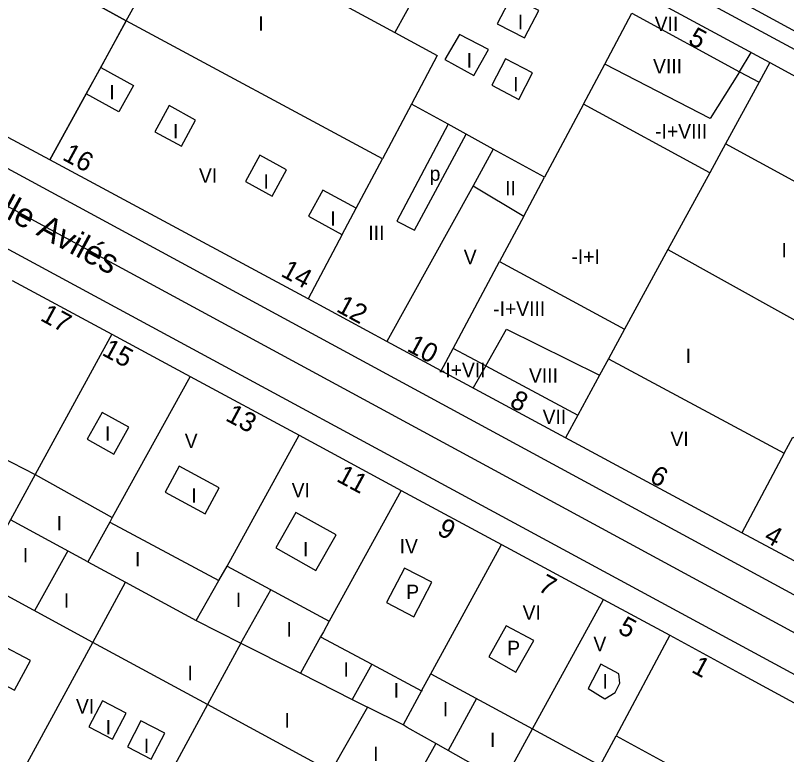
# Model space of a CAD drawing. Extents: x 282771 to 285132, y 4823109 to 4825496.
# Drawn here: x 284330.1 to 284410.2, y 4823928.7 to 4824005.5 of the extents above; entities that cross this region are included whole.
import ezdxf

# ---------------------------------------------------------------- set-up
doc = ezdxf.new("R2010")
doc.units = 0
for name, color, linetype in [('ACERA-BORDILLO', 7, 'Continuous'), ('CALLE-EJE', 7, 'Continuous'), ('CALLE-TEXTO', 7, 'Continuous'), ('COLEGIO-AREA', 7, 'Continuous'), ('EDIFICIO', 7, 'Continuous'), ('INTERIOR-EDIFICIO', 7, 'Continuous'), ('MEDIANERA', 7, 'Continuous'), ('NUM-PORTAL', 7, 'Continuous'), ('SENAL-VIARIA', 7, 'Continuous'), ('TXT-ALTURA-EDIFICIO', 7, 'Continuous')]:
    doc.layers.add(name, color=color, linetype=linetype)

msp = doc.modelspace()

# ---------------------------------------------------------------- linework, layer by layer
at = {"layer": 'ACERA-BORDILLO'}
for points in [[(284443.655, 4823984.365), (284333.577, 4824043.77)], [(284308.707, 4824000.751), (284421.585, 4823939.515)], [(284306.14, 4823993.725), (284417.423, 4823933.533)]]:
    msp.add_lwpolyline(points, dxfattribs=at)
at = {"layer": 'CALLE-EJE'}
msp.add_lwpolyline([(284426.415, 4823932.956), (284301.216, 4824000.835)], dxfattribs=at)
at = {"layer": 'COLEGIO-AREA'}
msp.add_lwpolyline([(284337.446, 4823997.335), (284333.656, 4823990.495), (284310.646, 4824002.805), (284309.266, 4824004.005), (284309.096, 4824004.975), (284309.106, 4824005.735), (284309.386, 4824006.755), (284310.006, 4824007.835), (284312.466, 4824012.225), (284327.826, 4824039.555), (284328.546, 4824040.824), (284329.336, 4824041.764), (284330.366, 4824042.254), (284331.456, 4824042.304), (284332.596, 4824041.894), (284338.136, 4824038.834), (284346.606, 4824034.184), (284349.796, 4824032.434), (284355.186, 4824029.505), (284350.815, 4824021.787), (284350.815, 4824021.787), (284339.775, 4824027.279), (284330.192, 4824011.225), (284341.606, 4824004.915)], close=True, dxfattribs=at)
at = {"layer": 'EDIFICIO'}
for points in [[(284395.235, 4824007.775), (284408.475, 4824000.595), (284426.565, 4823990.775), (284442.835, 4823981.955), (284443.785, 4823979.055), (284439.125, 4823970.535), (284432.955, 4823959.445), (284428.845, 4823952.015), (284424.235, 4823943.705), (284421.755, 4823942.975), (284410.535, 4823949.025), (284405.565, 4823951.715), (284387.255, 4823961.585), (284374.335, 4823968.555), (284368.686, 4823971.605), (284360.486, 4823976.025), (284333.656, 4823990.495), (284310.646, 4824002.805), (284309.266, 4824004.005), (284309.096, 4824004.975), (284309.106, 4824005.735)], [(284329.756, 4823977.935), (284340.116, 4823972.345), (284348.256, 4823967.955), (284359.556, 4823961.855), (284370.166, 4823956.125), (284380.585, 4823950.505), (284391.185, 4823944.785), (284398.095, 4823941.055), (284405.305, 4823937.126), (284414.555, 4823932.096), (284415.545, 4823929.446), (284407.455, 4823913.096), (284397.155, 4823893.316), (284394.155, 4823892.136), (284384.205, 4823897.416), (284372.886, 4823903.486)]]:
    msp.add_lwpolyline(points, dxfattribs=at)
at = {"layer": 'INTERIOR-EDIFICIO'}
for points in [[(284350.815, 4824021.787), (284354.623, 4824019.902), (284353.306, 4824017.445), (284349.616, 4824019.425), (284347.516, 4824015.625), (284369.495, 4824003.715), (284373.915, 4824001.325), (284371.225, 4823996.265), (284368.221, 4823990.602), (284341.606, 4824004.915), (284330.192, 4824011.225), (284339.775, 4824027.279), (284350.815, 4824021.787)], [(284381.635, 4824007.485), (284380.145, 4824004.635), (284382.965, 4824003.155), (284384.455, 4824005.995), (284381.635, 4824007.485)], [(284376.225, 4824003.515), (284374.715, 4824000.895), (284377.725, 4823999.265), (284379.225, 4824001.935), (284376.225, 4824003.515)], [(284381.015, 4824000.985), (284379.595, 4823998.255), (284382.385, 4823996.745), (284383.825, 4823999.515), (284381.015, 4824000.985)], [(284337.446, 4823997.335), (284338.946, 4824000.065), (284342.346, 4823998.195), (284340.836, 4823995.465), (284337.446, 4823997.335)], [(284347.326, 4823991.895), (284348.806, 4823994.615), (284346.076, 4823996.115), (284344.586, 4823993.395), (284347.326, 4823991.895)], [(284385.065, 4823988.685), (284379.735, 4823991.605), (284377.629, 4823987.793), (284382.906, 4823984.635), (284380.396, 4823979.925), (284393.385, 4823972.865), (284391.721, 4823969.802), (284409.955, 4823959.975), (284410.865, 4823961.665), (284414.014, 4823960.003), (284415.505, 4823962.835), (284412.459, 4823964.525), (284414.945, 4823968.985), (284416.065, 4823971.035), (284417.172, 4823973.067), (284428.075, 4823967.325), (284429.495, 4823970.025), (284418.633, 4823975.75), (284421.195, 4823980.455), (284422.099, 4823982.193), (284403.875, 4823992.145), (284402.242, 4823989.147), (284389.098, 4823996.254), (284385.065, 4823988.685)], [(284376.905, 4823993.155), (284375.045, 4823994.174), (284369.716, 4823984.115), (284371.545, 4823983.155), (284376.905, 4823993.155)], [(284356.756, 4823986.705), (284358.246, 4823989.435), (284355.486, 4823990.955), (284353.986, 4823988.225), (284356.756, 4823986.705)], [(284364.033, 4823982.71), (284365.482, 4823985.441), (284362.026, 4823987.345), (284360.536, 4823984.625), (284363.986, 4823982.735)], [(284339.086, 4823964.225), (284337.536, 4823961.455), (284340.306, 4823959.895), (284341.866, 4823962.675), (284339.086, 4823964.225)], [(284327.268, 4823960.257), (284332.138, 4823957.774), (284340.15, 4823953.305), (284339.879, 4823952.814), (284351.217, 4823946.74), (284352.083, 4823948.244), (284362.69, 4823942.519), (284362.082, 4823941.412), (284361.791, 4823940.883), (284367.106, 4823938.046), (284372.29, 4823935.286), (284373.262, 4823937.068)], [(284347.096, 4823958.655), (284345.636, 4823955.935), (284349.806, 4823953.685), (284351.266, 4823956.395), (284347.096, 4823958.655)], [(284359.236, 4823953.835), (284357.146, 4823950.145), (284361.306, 4823947.795), (284363.396, 4823951.485), (284359.236, 4823953.835)], [(284370.506, 4823948.045), (284368.646, 4823944.465), (284371.486, 4823942.985), (284373.345, 4823946.565), (284370.506, 4823948.045)], [(284373.262, 4823937.068), (284383.805, 4823931.326), (284390.834, 4823927.509), (284392.494, 4823930.606), (284399.744, 4823926.669), (284398.095, 4823923.566), (284391.585, 4823911.316), (284380.595, 4823917.456), (284370.247, 4823923.475), (284369.089, 4823921.384), (284361.976, 4823925.326), (284362.865, 4823926.896), (284350.036, 4823933.856), (284338.128, 4823940.314), (284326.14, 4823946.823)], [(284379.265, 4823938.826), (284382.095, 4823937.226), (284383.935, 4823940.505), (284381.075, 4823942.055), (284379.265, 4823938.826)], [(284326.866, 4823936.965), (284330.006, 4823935.336), (284331.636, 4823938.445), (284328.496, 4823940.085), (284326.866, 4823936.965)], [(284390.895, 4823938.056), (284389.595, 4823935.516), (284391.325, 4823934.466), (284392.395, 4823935.106), (284392.895, 4823936.066), (284392.795, 4823937.036), (284390.895, 4823938.056)], [(284339.136, 4823934.246), (284337.716, 4823931.546), (284340.186, 4823930.256), (284341.606, 4823932.946), (284339.136, 4823934.246)], [(284343.126, 4823932.156), (284341.726, 4823929.466), (284344.206, 4823928.166), (284345.606, 4823930.866), (284343.126, 4823932.156)]]:
    msp.add_lwpolyline(points, dxfattribs=at)
at = {"layer": 'MEDIANERA'}
for p, q in [((284338.946, 4824000.065), (284341.606, 4824004.915)), ((284333.656, 4823990.495), (284337.446, 4823997.335))]:
    msp.add_line(p, q, dxfattribs=at)
for points in [[(284341.606, 4824004.915), (284347.516, 4824015.625)], [(284371.695, 4824007.595), (284371.638, 4824007.625), (284369.495, 4824003.715)], [(284391.323, 4824000.431), (284394.148, 4824005.733)], [(284394.148, 4824005.733), (284405.315, 4823999.645)], [(284405.315, 4823999.645), (284406.545, 4824001.625)], [(284408.475, 4824000.595), (284407.358, 4823998.543)], [(284389.098, 4823996.254), (284391.323, 4824000.431)], [(284405.315, 4823999.645), (284402.285, 4823994.785), (284391.323, 4824000.431)], [(284405.315, 4823999.645), (284407.358, 4823998.543)], [(284407.358, 4823998.543), (284403.875, 4823992.145)], [(284375.045, 4823994.174), (284371.225, 4823996.265)], [(284379.735, 4823991.605), (284376.905, 4823993.155)], [(284365.482, 4823985.441), (284368.221, 4823990.602)], [(284382.906, 4823984.635), (284385.065, 4823988.685)], [(284402.242, 4823989.147), (284397.885, 4823981.145)], [(284377.629, 4823987.793), (284368.686, 4823971.605)], [(284364.033, 4823982.71), (284360.486, 4823976.025)], [(284397.885, 4823981.145), (284393.385, 4823972.865)], [(284397.885, 4823981.145), (284416.065, 4823971.035)], [(284375.566, 4823970.865), (284380.396, 4823979.925)], [(284378.955, 4823969.055), (284381.095, 4823972.875), (284390.785, 4823968.08)], [(284340.116, 4823972.345), (284332.138, 4823957.774)], [(284374.335, 4823968.555), (284375.566, 4823970.865)], [(284378.955, 4823969.055), (284375.566, 4823970.865)], [(284391.721, 4823969.802), (284390.785, 4823968.08)], [(284378.955, 4823969.055), (284377.655, 4823966.765)], [(284378.955, 4823969.055), (284388.537, 4823963.944)], [(284348.256, 4823967.955), (284340.15, 4823953.305)], [(284390.785, 4823968.08), (284388.537, 4823963.944)], [(284388.537, 4823963.944), (284387.255, 4823961.585)], [(284352.083, 4823948.244), (284359.556, 4823961.855)], [(284409.955, 4823959.975), (284405.565, 4823951.715)], [(284332.138, 4823957.774), (284329.566, 4823953.075)], [(284370.166, 4823956.125), (284362.69, 4823942.519)], [(284337.606, 4823948.705), (284329.566, 4823953.075), (284326.497, 4823947.475)], [(284339.879, 4823952.814), (284337.606, 4823948.705)], [(284373.262, 4823937.068), (284380.585, 4823950.505)], [(284335.534, 4823949.832), (284332.084, 4823943.596)], [(284337.606, 4823948.705), (284341.536, 4823946.565)], [(284330.666, 4823926.626), (284338.128, 4823940.314), (284341.536, 4823946.565)], [(284341.536, 4823946.565), (284348.866, 4823942.595)], [(284348.866, 4823942.595), (284351.217, 4823946.74)], [(284353.496, 4823940.245), (284356.639, 4823945.785)], [(284380.795, 4823925.836), (284383.805, 4823931.326), (284391.185, 4823944.785)], [(284348.866, 4823942.595), (284353.496, 4823940.245)], [(284361.791, 4823940.883), (284359.716, 4823937.106)], [(284398.095, 4823941.055), (284392.494, 4823930.606)], [(284353.496, 4823940.245), (284350.037, 4823933.855), (284342.596, 4823920.106)], [(284353.496, 4823940.245), (284359.346, 4823937.286), (284359.716, 4823937.106)], [(284367.106, 4823938.046), (284365.08, 4823934.392)], [(284359.716, 4823937.106), (284365.08, 4823934.392)], [(284372.366, 4823935.246), (284372.29, 4823935.286), (284370.356, 4823931.736)], [(284365.08, 4823934.392), (284366.656, 4823933.596)], [(284377.989, 4823934.493), (284375.039, 4823929.082)], [(284366.656, 4823933.596), (284362.865, 4823926.896)], [(284370.356, 4823931.736), (284366.656, 4823933.596)], [(284373.755, 4823929.806), (284370.796, 4823931.486), (284370.356, 4823931.736)], [(284373.755, 4823929.806), (284370.247, 4823923.475)], [(284380.795, 4823925.836), (284373.755, 4823929.806)]]:
    msp.add_lwpolyline(points, dxfattribs=at)
at = {"layer": 'SENAL-VIARIA'}
msp.add_lwpolyline([(284337.933, 4824043.656), (284445.802, 4823984.989)], dxfattribs=at)

# ---------------------------------------------------------------- texts
at = {"layer": 'CALLE-TEXTO'}
msp.add_text('Calle Avilés', height=2.5, rotation=331.53472, dxfattribs=at).set_placement((284324.627, 4823986.806))
at = {"layer": 'NUM-PORTAL'}
for s, rotation, p in [('5', 331.49004, (284399.862, 4824002.621)), ('16', 331.49004, (284334.857, 4823990.553)), ('14', 331.49004, (284357.558, 4823978.451)), ('12', 331.49004, (284363.318, 4823974.778)), ('17', 331.63004, (284332.563, 4823973.845)), ('15', 331.63004, (284338.972, 4823970.236)), ('10', 331.49004, (284370.659, 4823970.677)), ('8', 331.49004, (284381.317, 4823964.909)), ('13', 331.63004, (284351.806, 4823963.448)), ('11', 331.63004, (284363.338, 4823957.128)), ('6', 331.49004, (284395.855, 4823957.085)), ('9', 331.63004, (284373.787, 4823951.598)), ('4', 331.49004, (284407.745, 4823950.891)), ('7', 331.63004, (284384.274, 4823945.76)), ('5', 331.63004, (284392.572, 4823941.381)), ('1', 331.63004, (284400.22, 4823937.279))]:
    msp.add_text(s, height=2, rotation=rotation, dxfattribs=at).set_placement(p)
at = {"layer": 'TXT-ALTURA-EDIFICIO'}
for s, p in [('I', (284355.328, 4824003.911)), ('I', (284382.284, 4824004.055)), ('VII', (284396.505, 4824003.875)), ('I', (284376.964, 4824000.075)), ('VIII', (284396.335, 4823999.465)), ('I', (284381.794, 4823997.605)), ('I', (284339.845, 4823996.755)), ('I', (284346.455, 4823992.715)), ('-I+VIII', (284396.552, 4823992.695)), ('VI', (284349.156, 4823988.095)), ('p', (284373.125, 4823988.305)), ('I', (284355.865, 4823987.485)), ('II', (284380.964, 4823986.785)), ('I', (284362.804, 4823983.635)), ('III', (284366.754, 4823982.135)), ('I', (284409.684, 4823980.335)), ('V', (284376.667, 4823979.635)), ('-I+I', (284387.852, 4823979.665)), ('-I+VIII', (284379.723, 4823974.255)), ('I', (284399.724, 4823969.345)), ('-I+VII', (284374.083, 4823967.885)), ('VIII', (284383.445, 4823967.315)), ('VII', (284384.865, 4823963.015)), ('I', (284339.385, 4823961.275)), ('V', (284347.677, 4823960.525)), ('VI', (284398.147, 4823960.725)), ('VI', (284358.789, 4823955.393)), ('I', (284348.355, 4823954.845)), ('I', (284334.375, 4823951.955)), ('IV', (284370.01, 4823949.575)), ('I', (284330.845, 4823948.648)), ('I', (284359.965, 4823949.255)), ('I', (284342.513, 4823948.229)), ('P', (284370.69, 4823944.815)), ('I', (284335.105, 4823943.925)), ('I', (284352.984, 4823943.981)), ('VI', (284382.782, 4823942.669)), ('I', (284358.249, 4823940.929)), ('P', (284381.18, 4823938.986)), ('V', (284390.14, 4823939.399)), ('I', (284364.173, 4823936.741)), ('I', (284347.955, 4823936.386)), ('I', (284391.09, 4823935.525)), ('I', (284369.379, 4823934.587)), ('VI', (284336.376, 4823932.926)), ('I', (284374.486, 4823932.618)), ('I', (284358.045, 4823931.466)), ('I', (284339.465, 4823930.766)), ('I', (284379.393, 4823929.447)), ('I', (284343.435, 4823928.826)), ('I', (284367.259, 4823927.995))]:
    msp.add_text(s, height=1.5, rotation=0.00004, dxfattribs=at).set_placement(p)

doc.saveas('drawing.dxf')
